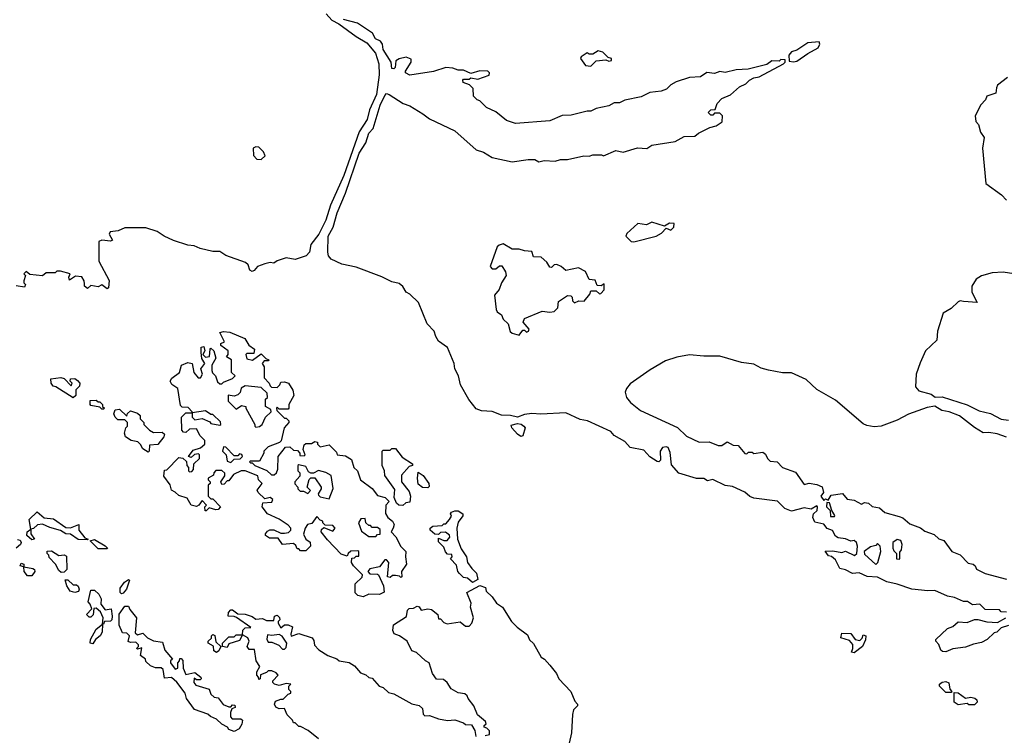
# Model space of a CAD drawing. Extents: x 2472589 to 2662339, y 701009 to 849030.
# Tile 341 of 406: x 2598368 to 2603862, y 760900 to 764892. Entities that reach past the tile are written whole.
import ezdxf

# ---------------------------------------------------------------- set-up
doc = ezdxf.new("R2010")
doc.units = 0

msp = doc.modelspace()

# ---------------------------------------------------------------- linework, layer by layer
at = {"layer": '0CON05XD'}
for points in [[(2600078.1, 764925), (2600108.8, 764888.8), (2600148.6, 764868.6), (2600245, 764798.6), (2600305, 764763.8), (2600352.2, 764705), (2600371.8, 764645), (2600374.4, 764585), (2600358.8, 764475), (2600319.9, 764390.1), (2600306.5, 764335), (2600262.6, 764267.4), (2600176.6, 764023.4), (2600102.3, 763857.7), (2600075.8, 763774.2), (2600036.5, 763695), (2599991.7, 763638.3), (2599985.6, 763595), (2599965.4, 763574.6), (2599905, 763554.4), (2599855, 763564.3), (2599805, 763546.7), (2599785, 763533.3), (2599765, 763537.5), (2599735, 763530), (2599694, 763516), (2599676.6, 763493.4), (2599665, 763488), (2599651.2, 763495), (2599642.5, 763525), (2599628.3, 763538.3), (2599517, 763577), (2599485, 763598.8), (2599445, 763600), (2599375, 763615.8), (2599341.2, 763631.2), (2599305, 763634.2), (2599225, 763660.8), (2599173.3, 763685), (2599135, 763711.2), (2599071.7, 763731.7), (2598955, 763730.8), (2598916.1, 763713.9), (2598872, 763708), (2598866.7, 763695), (2598885, 763662.5), (2598875, 763657.5), (2598825, 763662.5), (2598810, 763655), (2598810, 763545), (2598866.4, 763436.4), (2598863, 763397), (2598855, 763390), (2598825, 763412.5), (2598805, 763402.5), (2598765, 763410), (2598745, 763392.5), (2598730, 763405), (2598728.3, 763418.3), (2598727.5, 763435), (2598715, 763457.5), (2598678.3, 763461.7), (2598645, 763440), (2598642.5, 763455), (2598650, 763475), (2598595, 763490), (2598575, 763490), (2598565, 763480), (2598515, 763480), (2598495, 763462.5), (2598425, 763470), (2598403, 763487), (2598390, 763475), (2598400, 763465), (2598390, 763435), (2598390, 763425), (2598400, 763415), (2598395, 763400), (2598348.3, 763408.3)], [(2603875, 761587.5), (2603845, 761590), (2603835, 761600), (2603755, 761602.5), (2603725, 761632.5), (2603685, 761627.5), (2603656.4, 761646.4), (2603635, 761646.7), (2603585, 761670), (2603545, 761676.7), (2603475, 761708.8), (2603435, 761706.2), (2603345.8, 761715.8), (2603264.1, 761744.1), (2603206.1, 761756.1), (2603155, 761782.5), (2603097, 761787), (2603053, 761807), (2603015, 761803.8), (2602975, 761823.3), (2602945, 761830), (2602919.3, 761879.3), (2602898.3, 761898.3), (2602881.7, 761901.7), (2602861.7, 761928.3), (2602905, 761930), (2602955, 761920), (2602975, 761927.5), (2603027, 761903), (2603040, 761915), (2603042.5, 761955), (2603037.5, 761975), (2603025, 761987.5), (2603005, 761982.5), (2602976.4, 761996.4), (2602935, 762002.5), (2602920.7, 762010.7), (2602903, 762043), (2602873.9, 762053.9), (2602855, 762077.5), (2602805, 762090), (2602794, 762116), (2602797.5, 762135), (2602817.5, 762155), (2602820, 762175), (2602815, 762180), (2602785, 762162.5), (2602745, 762170), (2602675, 762150), (2602636.4, 762166.4), (2602597, 762207), (2602465, 762223.3), (2602441.7, 762231.7), (2602415, 762257.5), (2602345, 762288.8), (2602304.1, 762294.1), (2602235, 762326.7), (2602205, 762320), (2602185, 762332.5), (2602145, 762332.5), (2602045, 762362.5), (2602005, 762410), (2601997.5, 762477.5), (2601985.6, 762505.6), (2601975, 762510), (2601954.4, 762505.6), (2601942, 762485), (2601943.3, 762435), (2601935, 762426.7), (2601925, 762428), (2601884.2, 762454.2), (2601850.7, 762490.7), (2601775, 762506.7), (2601745, 762538.8), (2601685, 762573.3), (2601665.7, 762595.7), (2601535.4, 762655.4), (2601495, 762661.9), (2601415, 762699.6), (2601275, 762692.2), (2601225, 762695.6), (2601185, 762690), (2601145, 762675.6), (2601105.6, 762684.4), (2601055.6, 762685.6), (2601005, 762707.3), (2600945, 762710.9), (2600915, 762721.9), (2600873.5, 762773.5), (2600826.5, 762855), (2600816.7, 762905), (2600795.6, 762945), (2600792.7, 762975), (2600754.2, 763064.2), (2600705, 763099.2), (2600688.9, 763125), (2600680.9, 763155), (2600641.9, 763195), (2600592.2, 763315), (2600545, 763362), (2600525, 763372.5), (2600505, 763404.2), (2600485, 763421.1), (2600445, 763429.4), (2600387.8, 763457.8), (2600245, 763511.4), (2600165, 763528.6), (2600105, 763556.2), (2600091.2, 763575), (2600086.7, 763595), (2600088.5, 763685), (2600116.2, 763735), (2600139.6, 763815), (2600185.4, 763925), (2600262.2, 764147.8), (2600298.5, 764205), (2600315, 764259.2), (2600340, 764285), (2600379.2, 764415), (2600405, 764470), (2600415, 764481.2), (2600430, 764475), (2600507.5, 764425), (2600545, 764411.2), (2600617.8, 764367.8), (2600655, 764338.8), (2600795, 764272.5), (2600915, 764166.7), (2600955, 764153.8), (2601005, 764123.8), (2601115, 764100), (2601205, 764112.5), (2601241.7, 764111.7), (2601265, 764100), (2601295, 764107.5), (2601355, 764102.5), (2601385, 764112.5), (2601425, 764112.5), (2601515, 764132.5), (2601545, 764130), (2601565, 764137.5), (2601615, 764137.5), (2601625, 764132.5), (2601695, 764162.5), (2601735, 764153.8), (2601815, 764177.5), (2601866.4, 764173.6), (2601895, 764192.5), (2602025, 764213.3), (2602075, 764240), (2602135, 764242.5), (2602155, 764260), (2602218.3, 764291.7), (2602255, 764300), (2602288.3, 764321.7), (2602290, 764355), (2602275, 764370), (2602245, 764370), (2602235, 764360), (2602225, 764360), (2602210, 764375), (2602225, 764390), (2602248.3, 764391.7), (2602260, 764425), (2602285, 764452.5), (2602335, 764472.5), (2602385, 764517.5), (2602420, 764535), (2602440, 764555), (2602465, 764567.5), (2602495, 764572.5), (2602630, 764645), (2602640, 764655), (2602638.3, 764668.3), (2602615, 764670), (2602605, 764660), (2602565, 764662.5), (2602537, 764643), (2602433, 764617), (2602365, 764612.5), (2602305, 764597.5), (2602275, 764602.5), (2602245, 764592.5), (2602202.5, 764597.5), (2602166.4, 764573.6), (2602105, 764570), (2602030, 764545), (2602000.7, 764529.3), (2601976.1, 764503.9), (2601946.4, 764493.6), (2601883.6, 764486.4), (2601835, 764462.5), (2601745, 764442.5), (2601715, 764427.5), (2601685, 764427.5), (2601655, 764412.5), (2601583.6, 764396.4), (2601555, 764382.5), (2601535, 764382.5), (2601445, 764360), (2601395, 764357.5), (2601325, 764327.5), (2601135, 764313.3), (2601085, 764330), (2601025, 764377.5), (2600971.7, 764401.7), (2600935, 764440), (2600920, 764445), (2600900, 764465), (2600898.3, 764508.3), (2600878.3, 764528.3), (2600841.7, 764541.7), (2600840, 764555), (2600845, 764560), (2600875, 764560), (2600885, 764567.5), (2600925, 764560), (2600987, 764583), (2600990, 764595), (2600980, 764605), (2600935, 764606.2), (2600885, 764592.5), (2600845, 764610), (2600815, 764610), (2600785, 764622.5), (2600746.1, 764626.1), (2600676.1, 764603.9), (2600545, 764583.3), (2600520, 764595), (2600520, 764605), (2600552.5, 764655), (2600551.7, 764671.7), (2600525, 764682.5), (2600485, 764673.3), (2600467, 764663), (2600462.5, 764625), (2600455, 764617.5), (2600445, 764620), (2600440, 764655), (2600396.2, 764725), (2600391.2, 764755), (2600381.7, 764771.7), (2600353.3, 764785), (2600336.1, 764816.1), (2600252.1, 764872.1), (2600175, 764892.5)], [(2602685, 764656.7), (2602705, 764660), (2602765, 764703.3), (2602822.5, 764735), (2602832.5, 764755), (2602828.3, 764768.3), (2602765, 764762.5), (2602705, 764722.5), (2602675, 764712.5), (2602660, 764695), (2602661.7, 764661.7), (2602685, 764656.7)], [(2601555, 764633.8), (2601585, 764662.5), (2601637.5, 764667.5), (2601655, 764660), (2601670, 764665), (2601670, 764675), (2601651.7, 764681.7), (2601621.7, 764711.7), (2601595, 764717.5), (2601565, 764700), (2601545, 764700), (2601535, 764707.5), (2601500, 764685), (2601497.5, 764675), (2601525, 764636.7), (2601555, 764633.8)], [(2603879.5, 764570.5), (2603825, 764526.7), (2603818.3, 764511.7), (2603815, 764482.5), (2603763.9, 764466.1), (2603757.5, 764445), (2603731.9, 764418.1), (2603699.2, 764355), (2603704.1, 764324.1), (2603717.5, 764307.5), (2603730, 764265), (2603750, 764235), (2603740.8, 764175), (2603758.7, 763978.7), (2603846.1, 763916.1), (2603875, 763885.5)], [(2599715, 764112.5), (2599737.5, 764132.5), (2599727.5, 764155), (2599701.7, 764181.7), (2599685, 764182.5), (2599670, 764175), (2599672.5, 764135), (2599690, 764115), (2599715, 764112.5)], [(2601795, 763653.3), (2601920, 763685), (2601949.3, 763700.7), (2601975, 763730), (2602001.7, 763718.3), (2602017.5, 763735), (2602020, 763755), (2601993.6, 763756.4), (2601965, 763740), (2601895, 763763.3), (2601865, 763748), (2601817.5, 763755), (2601755, 763700), (2601750, 763685), (2601780, 763655), (2601795, 763653.3)], [(2601155, 763132.5), (2601175, 763160), (2601185, 763160), (2601195, 763150), (2601207.5, 763155), (2601210, 763165), (2601177.5, 763205), (2601185, 763226.2), (2601283.6, 763266.4), (2601325, 763260), (2601350, 763265), (2601370, 763285), (2601375, 763320), (2601425, 763353.3), (2601442.5, 763352.5), (2601450, 763345), (2601453, 763323), (2601463, 763313), (2601487, 763323), (2601517.7, 763322.3), (2601548.3, 763361.7), (2601555, 763380), (2601585, 763380), (2601603, 763363), (2601610, 763365), (2601630, 763385), (2601628.3, 763418.3), (2601611.7, 763408.3), (2601590, 763410), (2601578.3, 763438.3), (2601545, 763442.5), (2601525, 763487.5), (2601485, 763507.5), (2601415, 763492.5), (2601390, 763515), (2601365, 763527.5), (2601350, 763525), (2601335, 763510), (2601325, 763512.5), (2601309.3, 763539.3), (2601277, 763567), (2601235, 763570), (2601225, 763600), (2601185, 763602.5), (2601155, 763612.5), (2601115, 763612.5), (2601065, 763641.2), (2601043.3, 763635), (2601031.2, 763625), (2600993.8, 763515), (2601005, 763503.3), (2601025, 763503.3), (2601045, 763520), (2601058.3, 763518.3), (2601078, 763485), (2601082, 763465), (2601056.2, 763425), (2601043.6, 763386.4), (2601017.5, 763355), (2601026.7, 763275), (2601032.3, 763262.3), (2601056.7, 763245), (2601065, 763222.5), (2601092.5, 763195), (2601105, 763152.5), (2601115, 763143.3), (2601155, 763132.5)], [(2603915, 763474.6), (2603855, 763483.1), (2603795, 763480.7), (2603735, 763463.8), (2603704.4, 763445), (2603681.1, 763405), (2603681.5, 763371.5), (2603710, 763315), (2603635, 763320.8), (2603615, 763323.8), (2603605, 763318.8), (2603565, 763281.4), (2603521.4, 763255), (2603489.2, 763155), (2603486, 763105), (2603422.5, 763045), (2603391.9, 762978.1), (2603370.5, 762915), (2603365.8, 762845), (2603385, 762822.5), (2603453.9, 762803.9), (2603476.7, 762786.7), (2603515, 762787.5), (2603655, 762743.8), (2603721.2, 762711.2), (2603785, 762695.8), (2603845, 762663.8), (2603885, 762657.5)], [(2600285, 761672.5), (2600255, 761680), (2600240, 761695), (2600240, 761745), (2600278.3, 761781.7), (2600280, 761795), (2600230, 761845), (2600220, 761865), (2600221.7, 761888.3), (2600235, 761890), (2600245, 761900), (2600260, 761900), (2600260, 761925), (2600255, 761930), (2600215, 761927.5), (2600200, 761915), (2600195, 761900), (2600161.7, 761911.7), (2600085, 761990), (2600050, 762035), (2600051.7, 762048.3), (2600065, 762060), (2600115, 762040), (2600127.5, 762055), (2600115, 762070), (2600071.7, 762071.7), (2600060, 762085), (2600060, 762095), (2600045, 762100), (2600025, 762120), (2599998.3, 762081.7), (2599973.6, 762076.4), (2599960, 762055), (2599951.7, 762021.7), (2599963.6, 761993.6), (2599988.3, 761978.3), (2599990, 761955), (2599965, 761930), (2599935, 761930), (2599925, 761940), (2599915, 761940), (2599908.3, 761958.3), (2599895, 761970), (2599835, 761963.8), (2599810.7, 762000.7), (2599760.7, 762000.7), (2599740, 762015), (2599740, 762025), (2599750.7, 762039.3), (2599763.6, 762046.4), (2599785, 762046.7), (2599825, 762027.5), (2599845, 762027.5), (2599868.3, 762031.7), (2599880, 762045), (2599880, 762055), (2599865, 762072.5), (2599816.1, 762106.1), (2599750, 762135), (2599720, 762175), (2599725, 762197.5), (2599775, 762200), (2599780, 762215), (2599765, 762227.5), (2599735, 762220), (2599697.5, 762255), (2599692.5, 762267.5), (2599720, 762305), (2599700, 762325), (2599697, 762347), (2599626.4, 762376.4), (2599603.6, 762376.4), (2599560, 762355), (2599535, 762320), (2599525, 762320), (2599508.3, 762301.7), (2599495, 762300), (2599490, 762315), (2599511.7, 762348.3), (2599511.7, 762361.7), (2599495, 762377.5), (2599461.7, 762378.3), (2599450, 762365), (2599448.3, 762351.7), (2599420, 762335), (2599420, 762325), (2599430, 762315), (2599430, 762305), (2599420, 762295), (2599420, 762235), (2599435, 762220), (2599445, 762220), (2599487.5, 762175), (2599475, 762160), (2599461.7, 762158.3), (2599425, 762170), (2599408.3, 762151.7), (2599401.7, 762151.7), (2599400, 762175), (2599410, 762185), (2599385, 762210), (2599366.7, 762183.3), (2599355, 762177.5), (2599323.9, 762183.9), (2599302.3, 762222.3), (2599255, 762237.5), (2599235, 762257.5), (2599215, 762267.5), (2599207.5, 762297.5), (2599172.5, 762345), (2599175, 762380), (2599188.3, 762381.7), (2599255, 762450), (2599277, 762447), (2599298.3, 762428.3), (2599300, 762405), (2599310, 762395), (2599310, 762375), (2599315, 762370), (2599328.3, 762371.7), (2599337, 762383), (2599340, 762415), (2599370, 762445), (2599370, 762465), (2599365, 762470), (2599342.5, 762467.5), (2599325, 762450), (2599310, 762455), (2599335, 762490), (2599377, 762503), (2599400, 762525), (2599400, 762545), (2599375, 762570), (2599355, 762610), (2599315, 762607.5), (2599295, 762590), (2599281.7, 762591.7), (2599273, 762603), (2599270, 762675), (2599295, 762700), (2599330, 762700), (2599330, 762705), (2599308.3, 762728.3), (2599275, 762730), (2599265, 762740), (2599250, 762835), (2599217, 762857), (2599207.5, 762875), (2599217, 762893), (2599260, 762925), (2599270, 762965), (2599305, 762980), (2599330, 762975), (2599340, 762925), (2599363.6, 762893.6), (2599376.4, 762893.6), (2599387.5, 762915), (2599377.5, 762945), (2599400, 762975), (2599383, 763003), (2599380, 763035), (2599380, 763065), (2599395, 763070), (2599400, 763045), (2599390, 763025), (2599405, 763010), (2599426.7, 763013.3), (2599430, 763055), (2599435, 763060), (2599450, 763045), (2599462.5, 763005), (2599440, 762965), (2599440, 762935), (2599443, 762923), (2599460, 762905), (2599471.7, 762871.7), (2599485, 762860), (2599495, 762860), (2599505, 762870), (2599555, 762890), (2599570, 762905), (2599550, 762925), (2599550, 762995), (2599521.7, 763011.7), (2599530, 763025), (2599530, 763045), (2599490, 763075), (2599490, 763085), (2599510, 763095), (2599485, 763147.5), (2599505, 763153.3), (2599539.3, 763149.3), (2599623.6, 763113.6), (2599647, 763077), (2599677.5, 763055), (2599675, 763030), (2599635, 763030), (2599630, 763025), (2599635, 763000), (2599667, 762993), (2599715, 763027.5), (2599741.7, 763001.7), (2599757.5, 762995), (2599755, 762990), (2599731.7, 762988.3), (2599720, 762975), (2599732.5, 762955), (2599732.5, 762895), (2599760, 762865), (2599765, 762850), (2599773, 762843), (2599805, 762840), (2599820, 762855), (2599825, 762870), (2599845, 762872.5), (2599867.5, 762865), (2599892.5, 762825), (2599897.5, 762795), (2599870, 762745), (2599870, 762725), (2599865, 762720), (2599815, 762720), (2599805, 762730), (2599800, 762725), (2599801.7, 762711.7), (2599845, 762670), (2599855, 762670), (2599870, 762655), (2599870, 762645), (2599842.5, 762615), (2599827, 762543), (2599817, 762533), (2599755, 762510), (2599730, 762485), (2599730, 762475), (2599705, 762430), (2599655, 762430), (2599650, 762425), (2599655, 762420), (2599665, 762420), (2599680, 762405), (2599747, 762377), (2599773, 762353), (2599787, 762353), (2599800, 762365), (2599807.5, 762385), (2599810, 762455), (2599851.7, 762508.3), (2599875, 762510), (2599895, 762490), (2599918.3, 762488.3), (2599930, 762475), (2599931.7, 762461.7), (2599955, 762460), (2599960, 762465), (2599950, 762495), (2599955, 762520), (2599965, 762527.5), (2599995, 762527.5), (2600015, 762540), (2600030, 762535), (2600030, 762525), (2600045, 762510), (2600095, 762520), (2600135, 762480), (2600140, 762465), (2600185, 762460), (2600219.3, 762439.3), (2600232.5, 762395), (2600252.5, 762375), (2600270, 762325), (2600335, 762278), (2600365, 762237.5), (2600406.7, 762226.7), (2600430, 762205), (2600410, 762185), (2600408.3, 762138.3), (2600422.5, 762115), (2600447.5, 762095), (2600456.4, 762076.4), (2600452.5, 762055), (2600440, 762035), (2600467, 762007), (2600493.9, 761953.9), (2600522.5, 761925), (2600520, 761895), (2600526.7, 761855), (2600497.5, 761815), (2600500, 761785), (2600495, 761780), (2600487.5, 761787.5), (2600465, 761792.5), (2600448.3, 761791.7), (2600435, 761780), (2600420, 761785), (2600427.5, 761865), (2600415, 761880), (2600405, 761880), (2600375, 761840), (2600321.7, 761828.3), (2600310, 761815), (2600321.7, 761801.7), (2600365, 761800), (2600370, 761795), (2600397.5, 761735), (2600401.7, 761698.3), (2600375, 761686.7), (2600315, 761687.5), (2600285, 761672.5)], [(2603875, 762564), (2603821.7, 762581.7), (2603775, 762590), (2603745, 762587.5), (2603695, 762617.5), (2603611.7, 762681.7), (2603554.1, 762704.1), (2603512.7, 762712.7), (2603475, 762736.7), (2603431.1, 762728.9), (2603328.1, 762691.9), (2603265, 762658.8), (2603175, 762625.4), (2603135, 762620.8), (2603095, 762627.9), (2603075, 762638.2), (2602920.7, 762770.7), (2602815, 762829.4), (2602755.9, 762885.9), (2602675, 762922.7), (2602625, 762921.5), (2602546.3, 762936.3), (2602505, 762948.1), (2602465, 762970.8), (2602395, 762980), (2602275, 763015.6), (2602185.6, 763014.4), (2602105, 763022), (2602035, 763009.4), (2601971.1, 762988.9), (2601885, 762939.2)], [(2601885, 762939.2), (2601775, 762861.2), (2601753.8, 762835), (2601746.2, 762815), (2601753.8, 762785), (2601777, 762757), (2601832.4, 762712.4), (2602037.7, 762617.7), (2602089.3, 762569.3), (2602160, 762535), (2602215, 762536.7), (2602265, 762517.5), (2602285, 762517.5), (2602315, 762537.5), (2602348.3, 762518.3), (2602377, 762517), (2602415, 762472.5), (2602425, 762470), (2602435, 762480), (2602455, 762480), (2602465, 762472.5), (2602515, 762480), (2602529.3, 762469.3), (2602540, 762445), (2602555, 762430), (2602595, 762426.7), (2602625, 762393.3), (2602697.3, 762367.3), (2602745, 762300), (2602773, 762307), (2602815, 762300), (2602846.4, 762286.4), (2602852.5, 762255), (2602837.5, 762235), (2602855, 762210), (2602865, 762220), (2602878.3, 762211.7), (2602895, 762240), (2602959.3, 762249.3), (2602985, 762217.5), (2603025, 762212.5), (2603065, 762190), (2603081.7, 762198.3), (2603105, 762196.2), (2603125, 762177.5), (2603165, 762168.8), (2603195, 762142.5), (2603275, 762120), (2603295, 762113.8), (2603335, 762080), (2603395, 762058), (2603419.3, 762039.3), (2603470.7, 762020.7), (2603496.4, 761996.4), (2603525, 761987.5), (2603570, 761925), (2603615, 761907.5), (2603660.7, 761860.7), (2603687.5, 761855), (2603700, 761845), (2603706.7, 761826.7), (2603755, 761802.5), (2603875, 761771.2)], [(2598665, 762782.5), (2598570, 762845), (2598555, 762847.5), (2598542.5, 762865), (2598541.7, 762888.3), (2598597, 762897), (2598615, 762890), (2598655, 762850), (2598660, 762865), (2598650, 762875), (2598651.7, 762888.3), (2598675, 762890), (2598689.3, 762879.3), (2598702.5, 762865), (2598701.7, 762848.3), (2598681.7, 762828.3), (2598680, 762795), (2598665, 762782.5)], [(2599685, 762620), (2599705, 762622.5), (2599720, 762635), (2599740, 762675), (2599770, 762705), (2599768.3, 762718.3), (2599740, 762735), (2599740, 762775), (2599750, 762785), (2599748.3, 762808.3), (2599715, 762840), (2599625, 762850), (2599603.6, 762836.4), (2599597, 762813), (2599585, 762800), (2599565, 762792.5), (2599531.7, 762798.3), (2599530, 762765), (2599575, 762720), (2599605, 762740), (2599630, 762735), (2599630, 762725), (2599680, 762635), (2599680, 762625), (2599685, 762620)], [(2598835, 762720), (2598825, 762720), (2598815, 762730), (2598765, 762740), (2598760, 762745), (2598761.7, 762768.3), (2598795, 762770), (2598805, 762760), (2598815, 762760), (2598830, 762745), (2598830, 762735), (2598840, 762725), (2598835, 762720)], [(2599085, 762480), (2599055, 762497.5), (2599042.5, 762522.5), (2599027, 762537), (2598990, 762545), (2598957.5, 762565), (2598952.5, 762585), (2598960, 762615), (2598970, 762625), (2598970, 762645), (2598955, 762660), (2598915, 762660), (2598900, 762675), (2598893, 762693), (2598900, 762715), (2598925, 762720), (2598965, 762680), (2598970, 762695), (2598985, 762710), (2599025, 762697.5), (2599040, 762685), (2599040, 762665), (2599060, 762645), (2599060, 762635), (2599091.7, 762601.7), (2599115, 762590), (2599161.7, 762591.7), (2599175, 762580), (2599172.5, 762565), (2599138.3, 762521.7), (2599091.7, 762518.3), (2599090, 762485), (2599085, 762480)], [(2599485, 762630), (2599490, 762635), (2599488.3, 762648.3), (2599445, 762690), (2599435, 762690), (2599405, 762710), (2599330, 762700), (2599330, 762675), (2599345, 762660), (2599385, 762667.5), (2599428.3, 762648.3), (2599435, 762640), (2599485, 762630)], [(2601165, 762567.5), (2601145, 762580), (2601113.3, 762615), (2601110, 762630), (2601145, 762640), (2601165.9, 762635.9), (2601180, 762625), (2601187.5, 762615), (2601175, 762570), (2601165, 762567.5)], [(2599545, 762422.5), (2599565, 762440), (2599598.3, 762441.7), (2599610, 762455), (2599607, 762467), (2599595, 762470), (2599585, 762460), (2599565, 762460), (2599518.3, 762508.3), (2599505, 762510), (2599500, 762485), (2599520, 762465), (2599525, 762430), (2599545, 762422.5)], [(2600505, 762182.5), (2600483.6, 762183.6), (2600470, 762195), (2600457, 762227), (2600461.7, 762271.7), (2600405, 762350), (2600402.5, 762375), (2600390, 762405), (2600390, 762485), (2600395, 762490), (2600435, 762490), (2600445, 762500), (2600465, 762500), (2600501.2, 762451.2), (2600560, 762415), (2600560, 762405), (2600540.7, 762399.3), (2600498.3, 762351.7), (2600497.5, 762315), (2600540.7, 762260.7), (2600547.5, 762235), (2600545, 762200), (2600523, 762197), (2600505, 762182.5)], [(2600095, 762220), (2600117, 762277), (2600105, 762350), (2600076.4, 762366.4), (2600035, 762377.5), (2600007, 762363), (2599993, 762363), (2599980, 762370), (2599965, 762400), (2599925, 762410), (2599920, 762405), (2599920, 762375), (2599930, 762365), (2599930, 762345), (2599902.5, 762315), (2599903, 762303), (2599920, 762285), (2599920, 762275), (2599933, 762263), (2599951.7, 762261.7), (2599975, 762250), (2599990, 762265), (2599972.5, 762285), (2599983, 762327), (2599993, 762337), (2600015, 762337.5), (2600050, 762285), (2600050, 762275), (2600033, 762247), (2600035, 762240), (2600045, 762230), (2600095, 762220)], [(2600645, 762280), (2600615, 762283.3), (2600591.7, 762301.7), (2600586.7, 762335), (2600591.7, 762368.3), (2600619.3, 762349.3), (2600650, 762305), (2600651.7, 762288.3), (2600645, 762280)], [(2602915, 762120), (2602917, 762127), (2602900, 762155), (2602887, 762197), (2602871.7, 762198.3), (2602870, 762175), (2602890, 762155), (2602891.7, 762121.7), (2602915, 762120)], [(2598745, 761990), (2598693, 761993), (2598651.7, 762021.7), (2598625, 762023.3), (2598595, 762043.3), (2598535, 762060), (2598495, 762078.8), (2598466.4, 762073.6), (2598445, 762053.3), (2598430, 762050), (2598430, 762025), (2598450, 761995), (2598435, 761990), (2598407.5, 762015), (2598410, 762035), (2598430, 762050), (2598420, 762105), (2598465, 762147.5), (2598503.9, 762113.9), (2598557, 762107), (2598625, 762060), (2598651.7, 762058.3), (2598697, 762077), (2598697.5, 762045), (2598731.7, 762001.7), (2598750, 761995), (2598745, 761990)], [(2600355, 762010), (2600365, 762020), (2600378.3, 762021.7), (2600378.3, 762048.3), (2600365, 762060), (2600335, 762060), (2600325, 762070), (2600315, 762070), (2600300, 762085), (2600295, 762110), (2600271.7, 762108.3), (2600257.5, 762085), (2600275, 762040), (2600315, 762010), (2600355, 762010)], [(2600895, 761753.3), (2600867, 761777), (2600845, 761780), (2600822.3, 761802.3), (2600813.3, 761815), (2600805, 761850), (2600772.5, 761885), (2600780, 761895), (2600778.3, 761908.3), (2600755, 761910), (2600743.3, 761923.3), (2600735, 761950), (2600705, 761980), (2600705, 762000), (2600735, 761986.7), (2600752.5, 761987.5), (2600767.5, 762005), (2600766.4, 762016.4), (2600743, 762033), (2600715, 762032.5), (2600705, 762020), (2600685, 762022.5), (2600657.5, 762045), (2600657.5, 762055), (2600673, 762067), (2600725, 762070), (2600735, 762080), (2600745, 762080), (2600766.7, 762103.3), (2600776.4, 762123.6), (2600772.5, 762135), (2600777.5, 762145), (2600795, 762153.3), (2600815, 762153.3), (2600840, 762135), (2600840, 762125), (2600815, 762090), (2600806.7, 762055), (2600810, 761995), (2600830.5, 761940.5), (2600860, 761895), (2600866.7, 761865), (2600890, 761830), (2600916.7, 761805), (2600925, 761770), (2600895, 761753.3)], [(2598355, 761992.5), (2598369.3, 761989.3), (2598376.2, 761975), (2598372.5, 761965), (2598347.5, 761945)], [(2598855, 761940), (2598805, 761941.2), (2598760, 761985), (2598785, 761993.3), (2598845, 761957.5), (2598857.5, 761945), (2598855, 761940)], [(2603275, 761882.5), (2603280, 761885), (2603278.3, 761921.7), (2603287.5, 761935), (2603292.5, 761965), (2603285, 761987.5), (2603265, 761992.5), (2603240, 761975), (2603240, 761945), (2603245, 761930), (2603260, 761915), (2603260, 761885), (2603275, 761882.5)], [(2603145, 761852.5), (2603156.4, 761863.6), (2603172.5, 761925), (2603170, 761955), (2603155, 761970), (2603145, 761960), (2603115, 761952.5), (2603080, 761925), (2603081.7, 761911.7), (2603145, 761852.5)], [(2598598.3, 761808.3), (2598585, 761820), (2598567.5, 761855), (2598531.7, 761891.7), (2598530, 761905), (2598520, 761915), (2598521.7, 761928.3), (2598545, 761930), (2598585, 761902.5), (2598615, 761907.5), (2598629.3, 761899.3), (2598630, 761825), (2598615, 761810), (2598598.3, 761808.3)], [(2598435, 761790), (2598410.7, 761790.7), (2598392.5, 761815), (2598390, 761840), (2598370, 761845), (2598375, 761860), (2598390, 761855), (2598390, 761840), (2598441.7, 761831.7), (2598450, 761825), (2598452.5, 761815), (2598435, 761790)], [(2598935, 761690), (2598927.5, 761697.5), (2598928.3, 761721.7), (2598952.5, 761755), (2598975, 761770), (2598980, 761765), (2598963.3, 761715), (2598945, 761693.3), (2598935, 761690)], [(2598675, 761696.7), (2598650, 761705), (2598630, 761735), (2598621.7, 761768.3), (2598637, 761767), (2598665, 761740), (2598685, 761740), (2598693, 761733), (2598700, 761715), (2598695, 761702.5), (2598675, 761696.7)], [(2600965, 760900), (2600990, 760905), (2600990, 760925), (2600975, 760940), (2600960, 760945), (2600960, 760955), (2600970, 760965), (2600967, 760977), (2600922.5, 761015), (2600902.5, 761065), (2600870, 761105), (2600865, 761120), (2600851.7, 761131.7), (2600815, 761136.7), (2600775, 761160), (2600752.5, 761195), (2600731.7, 761211.7), (2600693.3, 761213.3), (2600671.2, 761245), (2600652.5, 761305), (2600632.5, 761315), (2600582.5, 761362.5), (2600555, 761372.5), (2600530, 761425), (2600486.1, 761456.1), (2600457, 761467), (2600450, 761485), (2600453, 761517), (2600526.4, 761563.6), (2600532.5, 761597.5), (2600541.7, 761608.3), (2600565, 761610), (2600585, 761620), (2600596.4, 761616.4), (2600608.3, 761598.3), (2600645, 761606.7), (2600665, 761602.5), (2600700, 761575), (2600705, 761550), (2600715, 761550), (2600735, 761530), (2600753, 761523), (2600825, 761532.5), (2600855, 761510), (2600875, 761510), (2600890, 761525), (2600900, 761555), (2600882.5, 761615), (2600887, 761637), (2600863, 761697), (2600935, 761736.7), (2600967.5, 761725), (2600970, 761705), (2601005, 761672.5), (2601028.3, 761638.3), (2601062.5, 761615), (2601112.5, 761535), (2601143.6, 761503.6), (2601201.2, 761461.2), (2601212.5, 761432.5), (2601235, 761412.5), (2601277, 761337), (2601295.9, 761325.9), (2601325, 761292.5), (2601362.5, 761245), (2601376.7, 761215), (2601443.3, 761145), (2601465, 761090), (2601480, 761075), (2601480, 761065), (2601458.3, 761041.7), (2601453, 761017), (2601446.7, 760915), (2601433, 760857)], [(2598775, 761410), (2598760, 761415), (2598762.5, 761435), (2598795, 761492.5), (2598830, 761520), (2598833.8, 761555), (2598819.2, 761589.2), (2598795, 761610), (2598781.7, 761608.3), (2598777, 761573), (2598765, 761560), (2598755, 761560), (2598740, 761575), (2598770, 761605), (2598761.7, 761631.7), (2598750, 761645), (2598765, 761710), (2598785, 761710), (2598808.3, 761688.3), (2598821.7, 761661.7), (2598821.2, 761631.2), (2598845, 761600), (2598877.5, 761605), (2598883.3, 761565), (2598882.5, 761545), (2598875, 761537.5), (2598840, 761535), (2598835, 761520), (2598830, 761520), (2598827.5, 761475), (2598817.5, 761455), (2598790, 761435), (2598775, 761410)], [(2599565, 760922.5), (2599535, 760932.5), (2599526.7, 760946.7), (2599495, 760962.5), (2599465, 760990), (2599432.5, 761005), (2599418.3, 761018.3), (2599343.3, 761045), (2599297.5, 761105), (2599290, 761135), (2599245, 761197.5), (2599215, 761222.5), (2599175, 761220), (2599168.3, 761268.3), (2599157, 761277), (2599125, 761277.5), (2599097, 761287), (2599071.7, 761311.7), (2599070, 761325), (2599042.5, 761345), (2599048.3, 761388.3), (2599025, 761380), (2599020, 761385), (2599030, 761395), (2599030, 761405), (2599015, 761420), (2598985, 761417.5), (2598973.6, 761423.6), (2598980, 761455), (2598965, 761470), (2598941.7, 761471.7), (2598922.5, 761515), (2598923, 761577), (2598955, 761620), (2598975, 761620), (2598981.7, 761601.7), (2599020, 761555), (2599011.7, 761471.7), (2599025, 761460), (2599055, 761470), (2599080, 761445), (2599115, 761427.5), (2599165, 761420), (2599177.5, 761375), (2599220, 761325), (2599210, 761315), (2599210, 761305), (2599235, 761270), (2599250, 761275), (2599250, 761305), (2599260, 761315), (2599261.7, 761328.3), (2599268.3, 761328.3), (2599277, 761317), (2599280, 761275), (2599295, 761240), (2599345, 761250), (2599377.5, 761225), (2599380, 761215), (2599375, 761210), (2599355, 761210), (2599341.7, 761218.3), (2599340, 761195), (2599350.7, 761180.7), (2599425, 761157.5), (2599435, 761130), (2599453, 761113), (2599475, 761110), (2599503, 761073), (2599535, 761060), (2599545, 761060), (2599555, 761070), (2599568.3, 761068.3), (2599570, 761055), (2599551.7, 761048.3), (2599543, 761027), (2599543, 761003), (2599553, 760993), (2599601.7, 760991.7), (2599610, 760985), (2599607, 760963), (2599593, 760937), (2599565, 760922.5)], [(2600035, 760880), (2599977, 760927), (2599935, 760950), (2599925, 760950), (2599905, 760970), (2599895, 760970), (2599890, 760985), (2599860, 761015), (2599845, 761050), (2599815, 761047.5), (2599797, 761057), (2599790, 761075), (2599795, 761090), (2599825, 761102.5), (2599838.3, 761101.7), (2599865, 761130), (2599880, 761135), (2599880, 761145), (2599870, 761155), (2599870, 761175), (2599880, 761185), (2599855, 761190), (2599815, 761177.5), (2599790, 761185), (2599780, 761195), (2599780, 761205), (2599810, 761235), (2599798.3, 761248.3), (2599775, 761260), (2599755, 761260), (2599745, 761250), (2599711.7, 761238.3), (2599710, 761215), (2599701.7, 761211.7), (2599700, 761225), (2599690, 761235), (2599690, 761255), (2599707.5, 761285), (2599687.5, 761315), (2599678.3, 761378.3), (2599648.3, 761378.3), (2599637.5, 761395), (2599647.5, 761425), (2599640, 761445), (2599610, 761460), (2599595, 761430), (2599535, 761410), (2599525, 761390), (2599500, 761395), (2599500, 761415), (2599535, 761450), (2599565, 761450), (2599575, 761460), (2599610, 761460), (2599613, 761487), (2599625, 761500), (2599657.5, 761502.5), (2599577, 761557), (2599565, 761563.3), (2599530, 761565), (2599532.5, 761585), (2599545, 761600), (2599555, 761600), (2599585, 761577.5), (2599626.1, 761576.1), (2599665, 761562.5), (2599685, 761547.5), (2599721.7, 761551.7), (2599745, 761540), (2599785, 761540), (2599790, 761565), (2599805, 761570), (2599817, 761557), (2599820, 761545), (2599810, 761535), (2599810, 761525), (2599825, 761500), (2599845, 761517.5), (2599865, 761517.5), (2599890, 761505), (2599880, 761465), (2599883, 761453), (2599925, 761467.5), (2600000, 761445), (2600009.3, 761429.3), (2600013, 761403), (2600037, 761377), (2600086.4, 761346.4), (2600137, 761327), (2600150, 761315), (2600206.1, 761306.1), (2600235, 761287.5), (2600269.3, 761249.3), (2600298.3, 761238.3), (2600315, 761222.5), (2600335, 761220), (2600373.8, 761173.8), (2600395, 761166.7), (2600425, 761140), (2600455, 761132.5), (2600555, 761076.7), (2600596.1, 761066.1), (2600615, 761050), (2600618.3, 761018.3), (2600628.3, 761008.3), (2600655, 761010), (2600705, 760992.5), (2600755, 760983.3), (2600796.4, 760986.4), (2600845, 760970), (2600855, 760960), (2600888.3, 760958.3), (2600907, 760927), (2600913, 760893)], [(2603885, 761513.8), (2603845, 761500), (2603820, 761475), (2603805, 761472.5), (2603766.7, 761435), (2603735, 761417.5), (2603690.8, 761409.2), (2603645, 761391.2), (2603575, 761383.3), (2603535, 761366.7), (2603517, 761367), (2603507.5, 761375), (2603497, 761407), (2603480, 761425), (2603480, 761435), (2603545, 761496.7), (2603575, 761506.7), (2603605, 761532.5), (2603655, 761530), (2603695, 761546.2), (2603715, 761546.7), (2603765, 761532.5), (2603825, 761530), (2603870, 761555)], [(2599465, 761362.5), (2599451.2, 761371.2), (2599448.3, 761398.3), (2599420, 761415), (2599420, 761425), (2599437, 761443), (2599437.5, 761455), (2599445, 761462.5), (2599457, 761457), (2599461.7, 761421.7), (2599490, 761395), (2599478.3, 761371.7), (2599465, 761362.5)], [(2599845, 761380), (2599855, 761390), (2599857.5, 761415), (2599833, 761453), (2599815, 761462.5), (2599775, 761456.7), (2599750, 761460), (2599747, 761437), (2599755, 761420), (2599775, 761420), (2599813.6, 761403.6), (2599835, 761380), (2599845, 761380)], [(2603025, 761360), (2603010, 761365), (2603017.5, 761385), (2603017, 761407), (2602998.3, 761428.3), (2602950, 761445), (2602955, 761470), (2603005, 761467.5), (2603030, 761435), (2603055, 761430), (2603068.3, 761441.7), (2603075, 761460), (2603090, 761455), (2603087, 761433), (2603070, 761395), (2603025, 761360)], [(2603565, 761140), (2603535, 761140), (2603500, 761175), (2603500, 761185), (2603515, 761197.5), (2603535, 761200), (2603553, 761193), (2603558.3, 761158.3), (2603570, 761145), (2603565, 761140)], [(2603695, 761070), (2603665, 761070), (2603655, 761077.5), (2603605, 761070), (2603582.5, 761085), (2603581.7, 761138.3), (2603605, 761137.5), (2603645, 761107.5), (2603675, 761113.3), (2603697, 761107), (2603708.3, 761098.3), (2603710, 761085), (2603695, 761070)]]:
    msp.add_lwpolyline(points, dxfattribs=at)

doc.saveas('drawing.dxf')
